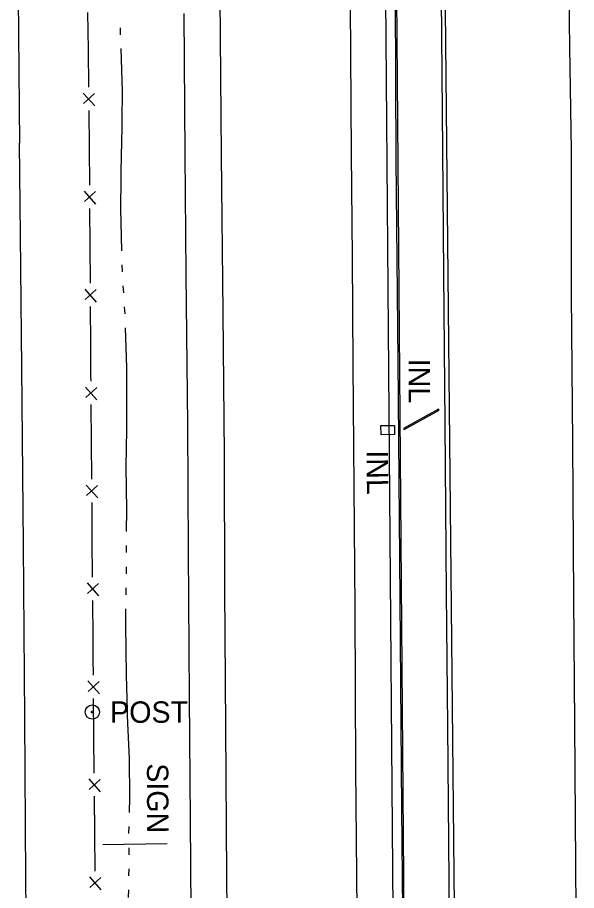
# Model space of a CAD drawing. Extents: x 589250 to 1188077, y 162953 to 363065.
# Drawn here: x 593928.3 to 594085.2, y 180335.8 to 180580.7 of the extents above; entities that cross this region are included whole.
import ezdxf

# ---------------------------------------------------------------- set-up
doc = ezdxf.new("R2010")
doc.units = 0
for name, color, linetype in [('E_DRN', 7, 'Continuous'), ('E_DRN_SS_UG', 7, 'Continuous'), ('E_DRN_Text', 7, 'Continuous'), ('E_FEN_P', 7, 'Continuous'), ('E_MISCPROP', 7, 'Continuous'), ('E_RDWY', 7, 'Continuous'), ('E_RDWY_Gravel', 7, 'Continuous'), ('E_SGN', 7, 'Continuous'), ('E_SGN_Text', 7, 'Continuous'), ('E_WAL', 7, 'Continuous'), ('E_WTR_FlowLine', 7, 'Continuous'), ('P_TC_BarrierConc', 7, 'Continuous')]:
    doc.layers.add(name, color=color, linetype=linetype)

msp = doc.modelspace()

# ---------------------------------------------------------------- linework, layer by layer
at = {"layer": 'E_DRN'}
for p, q in [((594046.42, 180470.84), (594036.65, 180465.41)), ((594036.81, 180465.12), (594046.59, 180470.55)), ((594046.59, 180470.55), (594046.42, 180470.84)), ((594030.27, 180466.2), (594034.07, 180466.27)), ((594030.32, 180463.66), (594030.27, 180466.2)), ((594034.07, 180466.27), (594034.12, 180463.74)), ((594036.65, 180465.41), (594036.81, 180465.12)), ((594034.12, 180463.74), (594030.32, 180463.66))]:
    msp.add_line(p, q, dxfattribs=at)
at = {"layer": 'E_DRN_SS_UG'}
msp.add_line((594034.63, 180211.8), (594030.27, 180762.86), dxfattribs=at)
at = {"layer": 'E_FEN_P'}
for p, q in [((593948, 180582.12), (593948.12, 180571.62)), ((593948.12, 180571.62), (593948.24, 180561.12)), ((593946.78, 180559.49), (593950.01, 180555.87)), ((593949.97, 180559.36), (593946.88, 180556.57)), ((593948.31, 180554.62), (593948.43, 180544.12)), ((593948.43, 180544.12), (593948.5, 180533.62)), ((593947.04, 180532), (593950.25, 180528.37)), ((593950.23, 180531.85), (593947.13, 180529.08)), ((593948.54, 180527.13), (593948.61, 180516.63)), ((593948.61, 180516.63), (593948.68, 180506.14)), ((593947.22, 180504.51), (593950.43, 180500.88)), ((593950.41, 180504.37), (593947.31, 180501.6)), ((593948.73, 180499.64), (593948.8, 180489.15)), ((593948.8, 180489.15), (593948.86, 180480.07)), ((593948.86, 180480.07), (593948.87, 180478.65)), ((593947.41, 180477.03), (593950.62, 180473.4)), ((593950.6, 180476.89), (593947.5, 180474.11)), ((593948.92, 180472.16), (593949.01, 180461.66)), ((593949.01, 180461.66), (593949.09, 180451.17)), ((593947.64, 180449.54), (593950.85, 180445.91)), ((593950.82, 180449.4), (593947.72, 180446.63)), ((593949.15, 180444.67), (593949.23, 180434.18)), ((593949.23, 180434.18), (593949.32, 180423.68)), ((593947.86, 180422.06), (593951.07, 180418.43)), ((593951.04, 180421.92), (593947.95, 180419.14)), ((593949.37, 180417.19), (593949.46, 180406.69)), ((593949.46, 180406.69), (593949.5, 180400.76)), ((593949.5, 180400.76), (593949.54, 180396.2)), ((593948.08, 180394.57), (593951.3, 180390.94)), ((593951.27, 180394.43), (593948.17, 180391.66)), ((593949.59, 180389.7), (593949.68, 180379.21)), ((593949.68, 180379.21), (593949.77, 180368.71)), ((593948.31, 180367.09), (593951.52, 180363.46)), ((593951.5, 180366.95), (593948.4, 180364.17)), ((593949.82, 180362.22), (593949.91, 180351.72)), ((593949.91, 180351.72), (593949.99, 180341.23)), ((593948.54, 180339.6), (593951.75, 180335.97)), ((593951.72, 180339.46), (593948.63, 180336.69))]:
    msp.add_line(p, q, dxfattribs=at)
at = {"layer": 'E_MISCPROP'}
for radius in [2, 0.25]:
    msp.add_circle((593949.32, 180385.85), radius, dxfattribs=at)
at = {"layer": 'E_RDWY'}
for p, q in [((594082.69, 180619.96), (594083.16, 180572.45)), ((593928.33, 180601.97), (593928.89, 180545.4)), ((594047.68, 180543.4), (594047.18, 180592.8)), ((593985.6, 180542.06), (593985.19, 180589.94)), ((594021.63, 180584.34), (594021.9, 180542.52)), ((594083.16, 180572.45), (594083.63, 180543.34)), ((593929.14, 180519.57), (593928.89, 180545.4)), ((593986.01, 180497.96), (593985.6, 180542.06)), ((594021.9, 180542.52), (594022.18, 180513.43)), ((594047.92, 180508.87), (594047.68, 180543.4)), ((594083.63, 180543.34), (594083.65, 180503.01)), ((593929.54, 180482.46), (593929.14, 180519.57)), ((594022.18, 180513.43), (594022.41, 180483.37)), ((594048.32, 180466.79), (594047.92, 180508.87)), ((594083.65, 180503.01), (594084.02, 180461.49)), ((593986.4, 180457.97), (593986.01, 180497.96)), ((594022.41, 180483.37), (594022.93, 180414.81)), ((593930.06, 180432.81), (593929.54, 180482.46)), ((594048.65, 180419.2), (594048.32, 180466.79)), ((594084.02, 180461.49), (594084.28, 180417.84)), ((593986.51, 180420.31), (593986.4, 180457.97)), ((593930.38, 180384.16), (593930.06, 180432.81)), ((593986.8, 180381.68), (593986.51, 180420.31)), ((594049.02, 180381.94), (594048.65, 180419.2)), ((594084.28, 180417.84), (594084.57, 180382.54)), ((594022.93, 180414.81), (594023.17, 180370.04)), ((593930.68, 180339.23), (593930.38, 180384.16)), ((594084.57, 180382.54), (594084.88, 180342.98)), ((593987.07, 180339.83), (593986.8, 180381.68)), ((594049.4, 180338.59), (594049.02, 180381.94)), ((594023.17, 180370.04), (594023.51, 180328.12)), ((594084.88, 180342.98), (594085.17, 180304.69)), ((593930.92, 180301.44), (593930.68, 180339.23)), ((593987.35, 180305.86), (593987.07, 180339.83)), ((594049.71, 180299.75), (594049.4, 180338.59))]:
    msp.add_line(p, q, dxfattribs=at)
at = {"layer": 'E_RDWY_Gravel'}
for p, q in [((593975.39, 180542.38), (593975.09, 180581.82)), ((593975.64, 180508.68), (593975.39, 180542.38)), ((593976.09, 180466.51), (593975.64, 180508.68)), ((593976.27, 180431.03), (593976.09, 180466.51)), ((593976.56, 180390.03), (593976.27, 180431.03)), ((593976.84, 180355.59), (593976.56, 180390.03)), ((593977.09, 180326.32), (593976.84, 180355.59))]:
    msp.add_line(p, q, dxfattribs=at)
at = {"layer": 'E_SGN'}
msp.add_line((593970.35, 180348.93), (593952.32, 180348.6), dxfattribs=at)
at = {"layer": 'E_WAL'}
for p, q in [((594034.61, 180540.83), (594034.25, 180605.23)), ((594035.09, 180484.51), (594034.61, 180540.83)), ((594035.58, 180429.02), (594035.09, 180484.51)), ((594036.18, 180358.84), (594035.58, 180429.02)), ((594036.46, 180326.99), (594036.18, 180358.84))]:
    msp.add_line(p, q, dxfattribs=at)
at = {"layer": 'E_WTR_FlowLine'}
for p, q in [((593957.11, 180577.81), (593957.17, 180575.87)), ((593957.3, 180571.99), (593957.7, 180559.97)), ((593957.7, 180559.97), (593957.48, 180543.86)), ((593957.28, 180527.13), (593957.48, 180543.86)), ((593957.62, 180515.28), (593957.28, 180527.13)), ((593957.8, 180509.37), (593957.74, 180511.34)), ((593958.14, 180503.47), (593958.01, 180505.44)), ((593958.53, 180497.57), (593958.4, 180499.54)), ((593958.98, 180482.54), (593958.66, 180493.63)), ((593959.04, 180468.54), (593958.98, 180482.54)), ((593958.99, 180465.06), (593959.04, 180468.54)), ((593958.84, 180454.7), (593958.99, 180465.06)), ((593958.97, 180442.54), (593958.84, 180454.7)), ((593958.95, 180436.48), (593958.97, 180442.54)), ((593958.92, 180430.57), (593958.93, 180432.54)), ((593958.9, 180424.65), (593958.91, 180426.62)), ((593958.83, 180418.74), (593958.86, 180420.71)), ((593958.7, 180410.25), (593958.77, 180414.8)), ((593958.88, 180396.17), (593958.7, 180410.25)), ((593959.18, 180386.22), (593958.88, 180396.17)), ((593959.22, 180384.83), (593959.18, 180386.22)), ((593959.78, 180372.71), (593959.22, 180384.83)), ((593959.81, 180361.92), (593959.78, 180372.71)), ((593959.72, 180357.66), (593959.81, 180361.92)), ((593959.61, 180351.75), (593959.65, 180353.72)), ((593959.65, 180345.83), (593959.63, 180347.8)), ((593959.6, 180339.92), (593959.64, 180341.89)), ((593959.51, 180333.85), (593959.54, 180335.98))]:
    msp.add_line(p, q, dxfattribs=at)
msp.add_lwpolyline([(594073.21, 178114.16), (594031.68, 182250.5)], dxfattribs=at)
at = {"layer": 'P_TC_BarrierConc'}
msp.add_lwpolyline([(594027.46, 181468.99), (594032.43, 180869.01), (594037.17, 180269.03)], dxfattribs=at)

# ---------------------------------------------------------------- texts
at = {"layer": 'E_DRN_Text'}
for p in [(594038.04, 180484.97), (594026.3, 180459.29)]:
    msp.add_text('INL', height=6, rotation=270.2253, dxfattribs=at).set_placement(p)
at = {"layer": 'E_MISCPROP'}
msp.add_text('POST', height=6, dxfattribs=at).set_placement((593954.33, 180382.85))
at = {"layer": 'E_SGN_Text'}
msp.add_text('SIGN', height=6, rotation=270.2253, dxfattribs=at).set_placement((593964.64, 180371.48))

doc.saveas('drawing.dxf')
